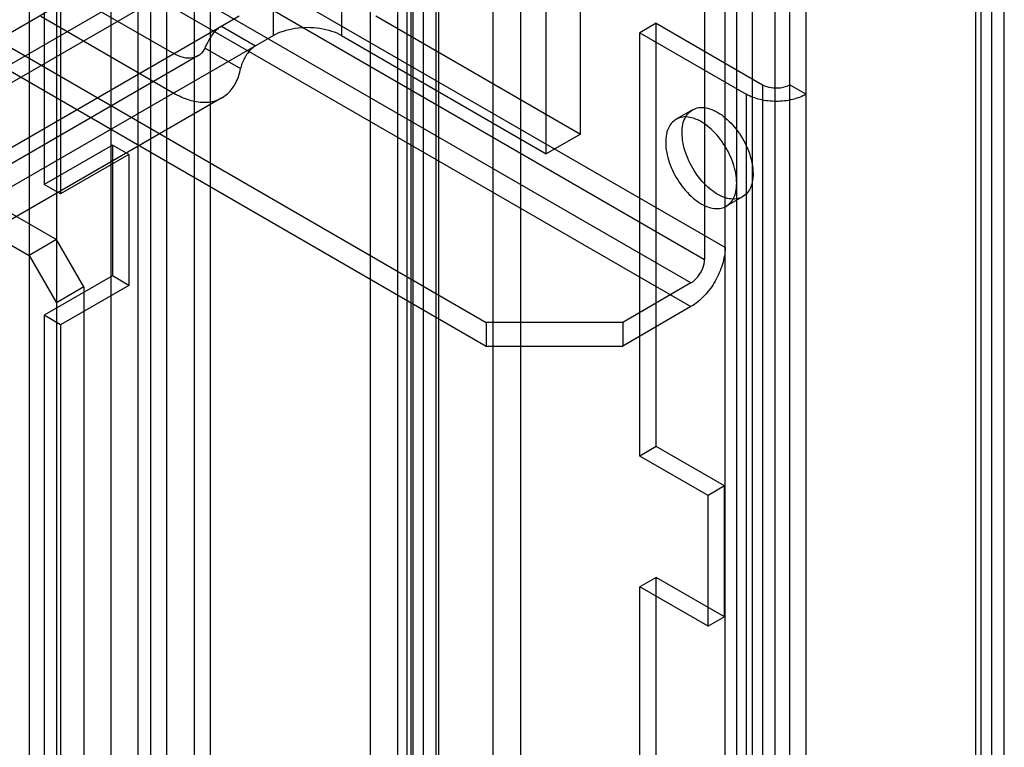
# Model space of a CAD drawing. Header units: millimetres. Extents: x 188 to 1028, y 131 to 1566.
# Tile 318 of 326: x 976 to 1028, y 1253 to 1291. Entities that reach past the tile are written whole.
import ezdxf

# ---------------------------------------------------------------- set-up
doc = ezdxf.new("R2010")
doc.units = ezdxf.units.MM
doc.header["$LTSCALE"] = 110.325218
doc.layers.get('0').update_dxf_attribs({"linetype": 'CONTINUOUS'})

msp = doc.modelspace()

# ---------------------------------------------------------------- linework, layer by layer
at = {"color": 7, "linetype": 'CONTINUOUS'}
for p, q in [((1013.034, 1278.977), (596.9, 1519.226)), ((595.839, 1518.614), (1011.973, 1278.364)), ((1011.266, 1277.139), (595.132, 1517.389)), ((595.132, 1516.164), (1011.266, 1275.915)), ((591.596, 1511.266), (1000.659, 1275.098)), ((591.596, 1510.041), (1000.659, 1273.873)), ((996.063, 1327.966), (996.063, 371.026)), ((994.649, 1327.15), (994.649, 370.209)), ((1026.009, 1325.619), (1026.009, 393.173)), ((1026.302, 394.48), (1026.302, 1325.129)), ((1026.858, 392.684), (1026.858, 1325.129)), ((1027.502, 394.48), (1027.502, 1325.129)), ((989.628, 1289.958), (989.628, 1320.169)), ((993.164, 1320.169), (993.164, 1289.958)), ((1016.392, 1138.395), (1016.392, 1320.067)), ((1017.241, 1137.905), (1017.241, 1319.577)), ((1014.448, 357.145), (1014.448, 1317.352)), ((976.971, 1316.944), (976.971, 360.003)), ((982.628, 360.003), (982.628, 1316.944)), ((1013.034, 357.962), (1013.034, 1316.536)), ((978.385, 1316.127), (978.386, 353.472)), ((981.214, 1316.127), (981.214, 359.187)), ((1013.619, 1315.719), (1013.619, 358.778)), ((1015.619, 1315.719), (1015.619, 358.778)), ((1005.538, 1284.855), (1005.538, 1315.066)), ((1011.973, 1315.107), (1011.973, 1278.364)), ((940.272, 1314.534), (984.466, 1289.019)), ((1003.771, 1283.835), (1003.771, 1314.045)), ((983.264, 1309.8), (983.264, 356.125)), ((986.376, 356.125), (986.376, 1309.8)), ((984.113, 355.635), (984.113, 1309.31)), ((985.527, 1309.31), (985.527, 355.635)), ((998.184, 1307.963), (998.184, 351.022)), ((1001.013, 351.022), (1001.013, 1307.963)), ((996.77, 350.205), (996.77, 1307.146)), ((1002.427, 1307.146), (1002.427, 350.205)), ((977.749, 1305.391), (977.749, 1282.243)), ((978.598, 1304.901), (978.598, 1281.753)), ((997.407, 347.96), (997.407, 1303.431)), ((996.558, 348.45), (996.558, 1302.941)), ((996.851, 1302.043), (996.851, 348.858)), ((998.051, 1302.043), (998.051, 348.858)), ((995.851, 1301.553), (641.875, 1097.186)), ((642.582, 1095.961), (996.558, 1300.328)), ((997.407, 1299.839), (643.43, 1095.471)), ((952.647, 1270.648), (987.861, 1290.979)), ((977.572, 1290.958), (984.466, 1286.978)), ((994.932, 1290.979), (1005.538, 1284.855)), ((986.941, 1290.448), (988.709, 1289.428)), ((1009.463, 1290.591), (1008.614, 1290.101)), ((1009.463, 1268.668), (1009.463, 1290.591)), ((1009.463, 1290.591), (1014.978, 1287.407)), ((989.628, 1289.958), (952.647, 1268.607)), ((993.164, 1289.958), (1003.771, 1283.835)), ((1008.614, 1268.178), (1008.614, 1290.101)), ((1008.614, 1290.101), (1014.13, 1286.917)), ((986.087, 1289.309), (987.931, 1288.244)), ((985.716, 1288.896), (953.897, 1270.525)), ((1014.978, 1287.407), (1014.978, 1138.395)), ((1016.392, 1287.407), (1017.241, 1286.917)), ((986.966, 1286.73), (955.147, 1268.359)), ((1014.13, 1286.917), (1014.13, 1137.905)), ((1011.345, 1286.107), (1010.496, 1285.617)), ((968.132, 1285.305), (978.386, 1279.385)), ((1005.538, 1284.855), (1003.771, 1283.835)), ((966.718, 1284.488), (976.971, 1278.569)), ((981.285, 1284.284), (977.749, 1282.243)), ((981.285, 1284.284), (981.285, 1277.507)), ((982.133, 1283.794), (981.285, 1284.284)), ((982.133, 1283.794), (978.598, 1281.753)), ((982.133, 1283.794), (982.133, 1277.017)), ((978.598, 1281.753), (977.749, 1282.243)), ((1013.945, 1281.603), (1013.096, 1281.114)), ((978.386, 1279.385), (976.971, 1278.569)), ((979.8, 1276.936), (978.386, 1279.385)), ((976.971, 1278.569), (978.386, 1276.119)), ((981.285, 1277.507), (977.749, 1275.466)), ((982.133, 1277.017), (981.285, 1277.507)), ((982.133, 1277.017), (978.598, 1274.976)), ((1011.266, 1277.139), (1007.73, 1275.098)), ((979.8, 1276.936), (978.386, 1276.119)), ((979.8, 1276.936), (979.8, 354.288)), ((977.749, 1275.466), (977.749, 384.09)), ((978.598, 1274.976), (977.749, 1275.466)), ((1011.266, 1275.915), (1007.73, 1273.874)), ((978.598, 1274.976), (978.598, 383.6)), ((1000.659, 1275.098), (1000.659, 1273.873)), ((1007.73, 1275.098), (1000.659, 1275.098)), ((1007.73, 1275.098), (1007.73, 1273.874)), ((1000.659, 1273.873), (1007.73, 1273.874)), ((1009.463, 1268.668), (1008.614, 1268.178)), ((1012.998, 1266.627), (1009.463, 1268.668)), ((1012.15, 1266.137), (1008.614, 1268.178)), ((1012.998, 1266.627), (1012.15, 1266.137)), ((1012.998, 1259.85), (1012.998, 1266.627)), ((1012.15, 1259.36), (1012.15, 1266.137)), ((1009.463, 1261.891), (1008.614, 1261.401)), ((1009.463, 1141.58), (1009.463, 1261.891)), ((1012.998, 1259.85), (1009.463, 1261.891)), ((1008.614, 1141.09), (1008.614, 1261.401)), ((1012.15, 1259.36), (1008.614, 1261.401)), ((1012.998, 1259.85), (1012.15, 1259.36))]:
    msp.add_line(p, q, dxfattribs=at)
for points, knots in [([(986.087, 1289.309), (986.123, 1289.384), (986.203, 1289.546), (986.341, 1289.796), (986.509, 1290.051), (986.706, 1290.279), (986.861, 1290.402), (986.941, 1290.448)], [0, 0, 0, 0, 0.173937, 0.375376, 0.593631, 0.807106, 1, 1, 1, 1]), ([(989.628, 1289.958), (989.792, 1290.053), (990.159, 1290.211), (990.757, 1290.35), (991.396, 1290.397), (992.035, 1290.35), (992.633, 1290.211), (993, 1290.053), (993.164, 1289.958)], [0, 0, 0, 0, 0.154732, 0.323582, 0.499987, 0.676396, 0.845255, 1, 1, 1, 1]), ([(986.087, 1289.309), (986.023, 1289.177), (985.846, 1288.937), (985.425, 1288.755), (984.937, 1288.791), (984.625, 1288.928), (984.466, 1289.019)], [0, 0, 0, 0, 0.23568, 0.458985, 0.706228, 1, 1, 1, 1]), ([(988.709, 1289.428), (988.629, 1289.381), (988.475, 1289.26), (988.28, 1289.032), (988.12, 1288.772), (988.001, 1288.507), (987.947, 1288.329), (987.931, 1288.244)], [0, 0, 0, 0, 0.191071, 0.401415, 0.616521, 0.821348, 1, 1, 1, 1]), ([(984.466, 1286.978), (984.72, 1286.832), (985.222, 1286.6), (985.996, 1286.456), (986.708, 1286.561), (987.304, 1286.924), (987.729, 1287.512), (987.88, 1287.988), (987.931, 1288.244)], [0, 0, 0, 0, 0.196548, 0.368687, 0.522254, 0.669325, 0.824744, 1, 1, 1, 1]), ([(1014.978, 1287.407), (1015.111, 1287.33), (1015.425, 1287.234), (1015.916, 1287.229), (1016.247, 1287.323), (1016.392, 1287.407)], [0, 0, 0, 0, 0.314726, 0.655936, 1, 1, 1, 1]), ([(1017.241, 1286.917), (1017.018, 1286.788), (1016.504, 1286.603), (1015.685, 1286.515), (1014.866, 1286.603), (1014.352, 1286.788), (1014.13, 1286.917)], [0, 0, 0, 0, 0.239284, 0.499999, 0.760715, 1, 1, 1, 1]), ([(1010.806, 1284.917), (1010.806, 1285.199), (1010.879, 1285.729), (1011.49, 1286.282), (1012.329, 1286.203), (1013.118, 1285.698), (1013.826, 1284.885), (1014.329, 1283.889), (1014.483, 1283.149), (1014.483, 1282.794)], [0, 0, 0, 0, 0.130231, 0.233176, 0.344879, 0.489739, 0.658605, 0.836049, 1, 1, 1, 1]), ([(1013.635, 1282.304), (1013.635, 1282.657), (1013.483, 1283.391), (1012.986, 1284.382), (1012.283, 1285.196), (1011.496, 1285.707), (1010.653, 1285.797), (1010.031, 1285.245), (1009.958, 1284.71), (1009.958, 1284.427)], [0, 0, 0, 0, 0.162892, 0.338517, 0.507397, 0.652855, 0.765202, 0.869081, 1, 1, 1, 1]), ([(1014.483, 1282.794), (1014.483, 1282.511), (1014.41, 1281.981), (1013.799, 1281.428), (1012.96, 1281.507), (1012.171, 1282.013), (1011.463, 1282.825), (1010.96, 1283.821), (1010.806, 1284.561), (1010.806, 1284.917)], [0, 0, 0, 0, 0.130231, 0.233176, 0.344879, 0.489739, 0.658605, 0.836049, 1, 1, 1, 1]), ([(1009.958, 1284.427), (1009.958, 1284.075), (1010.109, 1283.34), (1010.606, 1282.348), (1011.308, 1281.536), (1012.091, 1281.027), (1012.932, 1280.931), (1013.56, 1281.48), (1013.635, 1282.019), (1013.635, 1282.304)], [0, 0, 0, 0, 0.162131, 0.339201, 0.507548, 0.651229, 0.764083, 0.868455, 1, 1, 1, 1]), ([(1013.034, 1278.977), (1013.034, 1278.684), (1012.924, 1278.073), (1012.546, 1277.217), (1011.993, 1276.461), (1011.519, 1276.061), (1011.266, 1275.915)], [0, 0, 0, 0, 0.239286, 0.500002, 0.760717, 1, 1, 1, 1]), ([(1011.266, 1277.139), (1011.403, 1277.219), (1011.649, 1277.451), (1011.895, 1277.877), (1011.973, 1278.206), (1011.973, 1278.364)], [0, 0, 0, 0, 0.324297, 0.675568, 1, 1, 1, 1])]:
    msp.add_open_spline(points, degree=3, knots=knots, dxfattribs=at)

doc.saveas('drawing.dxf')
